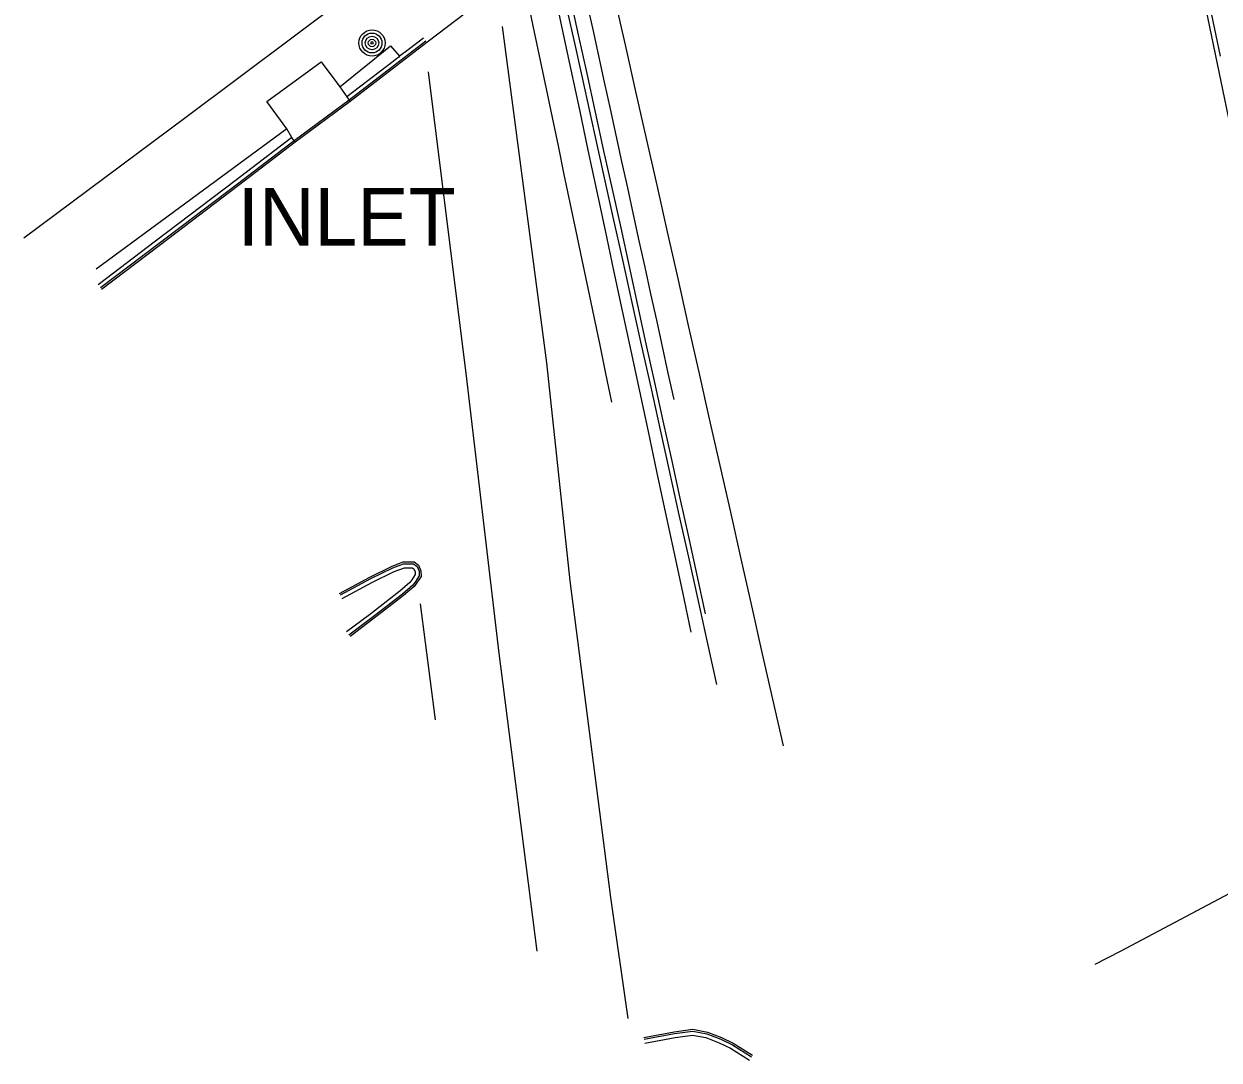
# Model space of a CAD drawing. Extents: x 368532 to 392481, y 10654822 to 10676899.
# Drawn here: x 387349.2 to 387453.1, y 10658224.4 to 10658314.4 of the extents above; entities that cross this region are included whole.
import ezdxf

# ---------------------------------------------------------------- set-up
doc = ezdxf.new("R2010")
doc.units = 0
for name, color, linetype in [('p_Catenary', 7, 'Continuous'), ('p_drainage inlet', 7, 'Continuous'), ('p_dtm sidewalk', 7, 'Continuous'), ('p_road - paved curb', 7, 'Continuous'), ('p_road paint stripe', 7, 'Continuous'), ('p_utility general pole', 7, 'Continuous')]:
    doc.layers.add(name, color=color, linetype=linetype)

msp = doc.modelspace()

# ---------------------------------------------------------------- linework, layer by layer
at = {"layer": 'p_Catenary'}
for points in [[(387390.48, 10658328.55), (387390.99, 10658326.08), (387391.51, 10658323.61), (387392.03, 10658321.13), (387392.55, 10658318.66), (387393.06, 10658316.19), (387393.58, 10658313.71), (387394.1, 10658311.24), (387394.61, 10658308.76), (387395.13, 10658306.29), (387395.65, 10658303.82), (387396.16, 10658301.34), (387396.68, 10658298.87), (387397.2, 10658296.4), (387397.72, 10658293.92), (387398.23, 10658291.45), (387398.75, 10658288.97), (387399.27, 10658286.5), (387399.78, 10658284.03), (387400.3, 10658281.55)], [(387395.39, 10658328.83), (387396.65, 10658323.11), (387397.15, 10658320.82), (387397.65, 10658318.52), (387398.16, 10658316.23), (387398.66, 10658313.93), (387399.16, 10658311.64), (387399.66, 10658309.34), (387400.17, 10658307.04), (387400.67, 10658304.75), (387401.17, 10658302.45), (387401.68, 10658300.16), (387402.18, 10658297.86), (387402.68, 10658295.56), (387403.19, 10658293.27), (387403.69, 10658290.97), (387404.19, 10658288.68), (387404.7, 10658286.38), (387405.2, 10658284.08), (387405.7, 10658281.79)], [(387397.81, 10658328.83), (387398.72, 10658324.77), (387399.64, 10658320.71), (387400.55, 10658316.65), (387401.47, 10658312.59), (387402.39, 10658308.53), (387403.3, 10658304.47), (387404.22, 10658300.41), (387405.13, 10658296.34), (387406.05, 10658292.28), (387406.96, 10658288.22), (387407.88, 10658284.16), (387408.79, 10658280.1), (387409.71, 10658276.04), (387410.63, 10658271.98), (387411.54, 10658267.92), (387412.46, 10658263.86), (387413.37, 10658259.79), (387414.29, 10658255.73), (387415.2, 10658251.67)], [(387393.03, 10658327.88), (387393.78, 10658324.39), (387394.52, 10658320.9), (387395.27, 10658317.41), (387396.01, 10658313.92), (387396.76, 10658310.43), (387397.5, 10658306.94), (387398.25, 10658303.45), (387398.99, 10658299.96), (387399.74, 10658296.47), (387400.48, 10658292.98), (387401.23, 10658289.49), (387401.97, 10658286), (387402.72, 10658282.5), (387403.47, 10658279.01), (387404.21, 10658275.52), (387404.96, 10658272.03), (387405.7, 10658268.54), (387406.45, 10658265.05), (387407.19, 10658261.56)], [(387393.88, 10658327.13), (387394.69, 10658323.44), (387395.51, 10658319.75), (387396.33, 10658316.06), (387397.15, 10658312.37), (387397.97, 10658308.68), (387398.79, 10658304.99), (387399.61, 10658301.3), (387400.42, 10658297.61), (387401.24, 10658293.92), (387402.06, 10658290.22), (387402.88, 10658286.53), (387403.7, 10658282.84), (387404.52, 10658279.15), (387405.34, 10658275.46), (387406.15, 10658271.77), (387406.97, 10658268.08), (387407.79, 10658264.39), (387408.61, 10658260.7), (387409.43, 10658257.01)], [(387394.46, 10658326.89), (387395.2, 10658323.53), (387395.93, 10658320.18), (387396.67, 10658316.82), (387397.41, 10658313.47), (387398.14, 10658310.11), (387398.88, 10658306.76), (387399.61, 10658303.4), (387400.35, 10658300.05), (387401.09, 10658296.69), (387401.82, 10658293.34), (387402.56, 10658289.98), (387403.29, 10658286.63), (387404.03, 10658283.27), (387404.76, 10658279.92), (387405.5, 10658276.56), (387406.24, 10658273.21), (387406.97, 10658269.85), (387407.71, 10658266.5), (387408.44, 10658263.14)], [(387452.05, 10658317.02), (387453.18, 10658311.61)], [(387451.95, 10658315.69), (387453.08, 10658310.25), (387454.21, 10658304.82)]]:
    msp.add_lwpolyline(points, dxfattribs=at)
at = {"layer": 'p_drainage inlet'}
for p, q in [((387370.35, 10658307.66), (387375.07, 10658311.12)), ((387375.07, 10658311.12), (387376.67, 10658308.94)), ((387376.67, 10658308.94), (387377.28, 10658308.08)), ((387372.07, 10658305.31), (387370.35, 10658307.66)), ((387370.35, 10658307.66), (387370.35, 10658307.66)), ((387377.49, 10658307.8), (387372.72, 10658304.26)), ((387377.28, 10658308.08), (387377.49, 10658307.8)), ((387377.58, 10658307.68), (387377.49, 10658307.8)), ((387372.51, 10658304.54), (387372.07, 10658305.31)), ((387372.72, 10658304.26), (387372.51, 10658304.54)), ((387372.81, 10658304.14), (387372.72, 10658304.26))]:
    msp.add_line(p, q, dxfattribs=at)
at = {"layer": 'p_dtm sidewalk'}
for p, q in [((387386.72, 10658323.84), (387363.3, 10658306.28)), ((387376.67, 10658308.94), (387381.09, 10658312.52)), ((387381.09, 10658312.52), (387381.88, 10658311.6)), ((387363.3, 10658306.28), (387349.23, 10658295.8)), ((387372.07, 10658305.31), (387355.52, 10658293.11))]:
    msp.add_line(p, q, dxfattribs=at)
at = {"layer": 'p_road - paved curb'}
for p, q in [((387390.6, 10658317.63), (387384.25, 10658312.79)), ((387384.16, 10658312.91), (387381.52, 10658310.88)), ((387384.25, 10658312.79), (387381.61, 10658310.76)), ((387383.95, 10658313.19), (387382.63, 10658312.17)), ((387381.64, 10658311.41), (387381.31, 10658311.16)), ((387381.8, 10658311.54), (387381.64, 10658311.41)), ((387381.88, 10658311.6), (387381.8, 10658311.54)), ((387381.97, 10658311.66), (387381.88, 10658311.6)), ((387382.63, 10658312.17), (387381.97, 10658311.66)), ((387381.31, 10658311.16), (387377.28, 10658308.08)), ((387381.52, 10658310.88), (387377.49, 10658307.8)), ((387381.61, 10658310.76), (387377.58, 10658307.68)), ((387377.58, 10658307.68), (387372.81, 10658304.14)), ((387372.51, 10658304.54), (387367.58, 10658300.77)), ((387372.72, 10658304.26), (387367.79, 10658300.49)), ((387372.81, 10658304.14), (387367.88, 10658300.37)), ((387367.58, 10658300.77), (387360.67, 10658295.53)), ((387367.79, 10658300.49), (387360.88, 10658295.25)), ((387367.88, 10658300.37), (387360.97, 10658295.13)), ((387360.67, 10658295.53), (387355.67, 10658291.75)), ((387360.88, 10658295.25), (387355.88, 10658291.47)), ((387360.97, 10658295.13), (387355.97, 10658291.35)), ((387379.3, 10658266.34), (387381.22, 10658267.3)), ((387379.37, 10658266.21), (387381.28, 10658267.16)), ((387379.53, 10658265.9), (387381.42, 10658266.84)), ((387381.22, 10658267.3), (387382.2, 10658267.66)), ((387381.28, 10658267.16), (387382.23, 10658267.51)), ((387381.42, 10658266.84), (387382.29, 10658267.16)), ((387382.2, 10658267.66), (387383.14, 10658267.66)), ((387382.23, 10658267.51), (387383.09, 10658267.51)), ((387382.29, 10658267.16), (387382.98, 10658267.16)), ((387382.98, 10658267.16), (387383.12, 10658267.06)), ((387383.09, 10658267.51), (387383.4, 10658267.28)), ((387383.12, 10658267.06), (387383.23, 10658266.79)), ((387383.14, 10658267.66), (387383.52, 10658267.38)), ((387383.23, 10658266.79), (387383.24, 10658266.56)), ((387383.4, 10658267.28), (387383.58, 10658266.87)), ((387383.52, 10658267.38), (387383.73, 10658266.9)), ((387383.58, 10658266.87), (387383.59, 10658266.45)), ((387383.73, 10658266.9), (387383.74, 10658266.41)), ((387376.66, 10658264.93), (387379.3, 10658266.34)), ((387376.73, 10658264.8), (387379.37, 10658266.21)), ((387376.9, 10658264.49), (387379.53, 10658265.9)), ((387382.77, 10658265.88), (387381.89, 10658265.13)), ((387383.04, 10658265.64), (387382.12, 10658264.86)), ((387382.93, 10658266.1), (387382.77, 10658265.88)), ((387383.24, 10658266.56), (387382.93, 10658266.1)), ((387383.22, 10658265.9), (387383.04, 10658265.64)), ((387383.34, 10658265.82), (387383.15, 10658265.54)), ((387383.59, 10658266.45), (387383.22, 10658265.9)), ((387383.74, 10658266.41), (387383.34, 10658265.82)), ((387381.89, 10658265.13), (387379.26, 10658263.08)), ((387382.12, 10658264.86), (387379.47, 10658262.8)), ((387382.21, 10658264.74), (387379.56, 10658262.68)), ((387383.15, 10658265.54), (387382.21, 10658264.74)), ((387379.26, 10658263.08), (387377.27, 10658261.58)), ((387379.47, 10658262.8), (387377.48, 10658261.3)), ((387379.56, 10658262.68), (387377.57, 10658261.18)), ((387403.09, 10658226.33), (387405.75, 10658226.83)), ((387403.12, 10658226.18), (387405.77, 10658226.68)), ((387403.18, 10658225.84), (387405.83, 10658226.34)), ((387405.75, 10658226.83), (387407.35, 10658227.05)), ((387405.77, 10658226.68), (387407.35, 10658226.9)), ((387405.83, 10658226.34), (387407.34, 10658226.54)), ((387407.34, 10658226.54), (387408.49, 10658226.33)), ((387407.35, 10658227.05), (387408.63, 10658226.81)), ((387407.35, 10658226.9), (387408.59, 10658226.67)), ((387408.49, 10658226.33), (387409.66, 10658225.87)), ((387408.59, 10658226.67), (387409.8, 10658226.19)), ((387408.63, 10658226.81), (387409.86, 10658226.33)), ((387409.8, 10658226.19), (387410.8, 10658225.71)), ((387409.86, 10658226.33), (387410.87, 10658225.84)), ((387409.66, 10658225.87), (387410.63, 10658225.4)), ((387410.63, 10658225.4), (387412.28, 10658224.38)), ((387410.8, 10658225.71), (387412.46, 10658224.67)), ((387410.87, 10658225.84), (387412.54, 10658224.8))]:
    msp.add_line(p, q, dxfattribs=at)
at = {"layer": 'p_road paint stripe'}
for p, q in [((387390.8, 10658314.18), (387394.63, 10658284.97)), ((387384.37, 10658310.24), (387387.68, 10658283.57)), ((387394.63, 10658284.97), (387396.68, 10658266.01)), ((387387.68, 10658283.57), (387390.48, 10658259.98)), ((387396.68, 10658266.01), (387400.22, 10658238.5)), ((387384.99, 10658253.93), (387383.69, 10658264.02)), ((387390.48, 10658259.98), (387393.81, 10658233.85)), ((387462.36, 10658243.32), (387444.51, 10658233.81)), ((387400.22, 10658238.5), (387401.71, 10658227.98)), ((387444.51, 10658233.81), (387442.3, 10658232.69))]:
    msp.add_line(p, q, dxfattribs=at)
at = {"layer": 'p_utility general pole'}
for radius in [1.14, 0.865, 0.584, 0.323, 0.115]:
    msp.add_circle((387379.48, 10658312.76), radius, dxfattribs=at)

# ---------------------------------------------------------------- texts
at = {"layer": 'p_drainage inlet'}
msp.add_text(' INLET', height=5, dxfattribs=at).set_placement((387365.94, 10658295.16))

doc.saveas('drawing.dxf')
